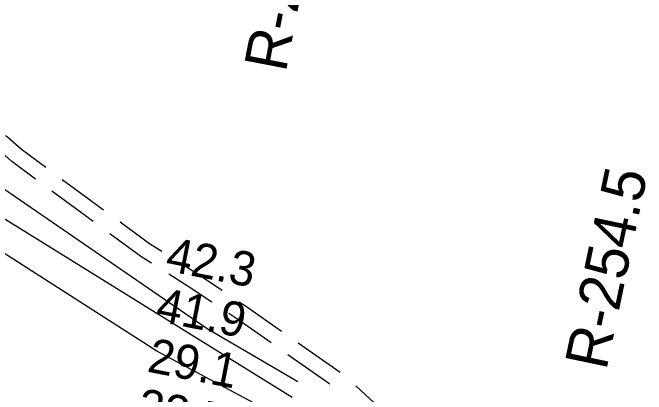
# Model space of a CAD drawing. Extents: x 3263578 to 3301413, y 764927 to 798602.
# Drawn here: x 3287261 to 3288498, y 785476 to 786220 of the extents above; entities that cross this region are included whole.
import ezdxf

# ---------------------------------------------------------------- set-up
doc = ezdxf.new("R2010")
doc.units = 0
for name, color, linetype in [('V-RIVR-RANG', 7, 'Continuous'), ('V-RIVR-RANG-IDEN', 7, 'Continuous'), ('V-ROAD-CNTR', 7, 'Continuous'), ('V-TOPO-MAJR', 7, 'Continuous'), ('V-TOPO-MINR', 7, 'Continuous')]:
    doc.layers.add(name, color=color, linetype=linetype)

msp = doc.modelspace()

# ---------------------------------------------------------------- linework, layer by layer
at = {"layer": 'V-ROAD-CNTR'}
for p, q in [((3287900.3, 785518.6), (3287818.5, 785576.1)), ((3287880.2, 785496.1), (3287798.4, 785553.6))]:
    msp.add_line(p, q, dxfattribs=at)
for points in [[(3287326, 785918.5), (3287278.6, 785953.5), (3287251.5, 785977.6), (3287247.6, 785980.4)], [(3287306, 785896), (3287259.7, 785930.2), (3287232.7, 785954.1), (3287227.6, 785957.8)], [(3287438.8, 785835.5), (3287391.9, 785869.8), (3287358.2, 785894.7)], [(3287418.7, 785813), (3287374.1, 785845.6), (3287338.2, 785872.2)], [(3287552.9, 785754.5), (3287528.7, 785769.8), (3287471.1, 785811.9)], [(3287532.7, 785731.8), (3287511.8, 785744.9), (3287451, 785789.4)], [(3287670.5, 785678.5), (3287620.5, 785711.9), (3287586.7, 785733.2)], [(3287650.3, 785655.9), (3287604.1, 785686.8), (3287566.5, 785710.4)], [(3287785.8, 785599.1), (3287717.7, 785647), (3287703.7, 785656.3)], [(3287765.7, 785576.6), (3287700.7, 785622.2), (3287683.6, 785633.7)], [(3288003.5, 785424.3), (3287993.8, 785435), (3287930.9, 785493)]]:
    msp.add_lwpolyline(points, dxfattribs=at)
at = {"layer": 'V-TOPO-MAJR'}
msp.add_lwpolyline([(3287798.4, 785423.7), (3287542.9, 785560.7), (3286909.7, 785965.4), (3286841, 786009.8), (3286747.7, 786029.7), (3286487.1, 786030.3), (3286329.7, 785991.4), (3286192, 785942.6)], dxfattribs=at)
at = {"layer": 'V-TOPO-MINR'}
for points in [[(3283483, 788673.9), (3283706, 788480.4), (3283912, 788302.9), (3284073.8, 788140.3), (3284279.9, 787987.4), (3284589.1, 787790), (3284922.8, 787553.2), (3285227, 787316.5), (3285374.1, 787168.6), (3285437.8, 787104.6), (3285653.8, 786976.2), (3285938.4, 786749.4), (3286262.3, 786566.7), (3286856.1, 786152.3), (3287224.2, 785890.9), (3287641.3, 785604.7), (3287818, 785501.1)], [(3287806.9, 785470.3), (3287022.8, 785955.3), (3286325.8, 786369.9), (3285707.5, 786809)]]:
    msp.add_lwpolyline(points, dxfattribs=at)

# ---------------------------------------------------------------- texts
at = {"layer": 'V-RIVR-RANG'}
for s, p in [('42.3', (3287557.3, 785717.8)), ('41.9', (3287538.2, 785619.6)), ('29.1', (3287521.9, 785520.9)), ('22.5', (3287500.7, 785423.2))]:
    msp.add_text(s, height=67, rotation=348.9683, dxfattribs=at).set_placement(p)
at = {"layer": 'V-RIVR-RANG-IDEN'}
for s, rotation, p in [('R-254.65', 79.1075, (3287794.3, 786102.5)), ('R-254.5', 78.1535, (3288419.8, 785521.3))]:
    msp.add_text(s, height=83, rotation=rotation, dxfattribs=at).set_placement(p)

doc.saveas('drawing.dxf')
